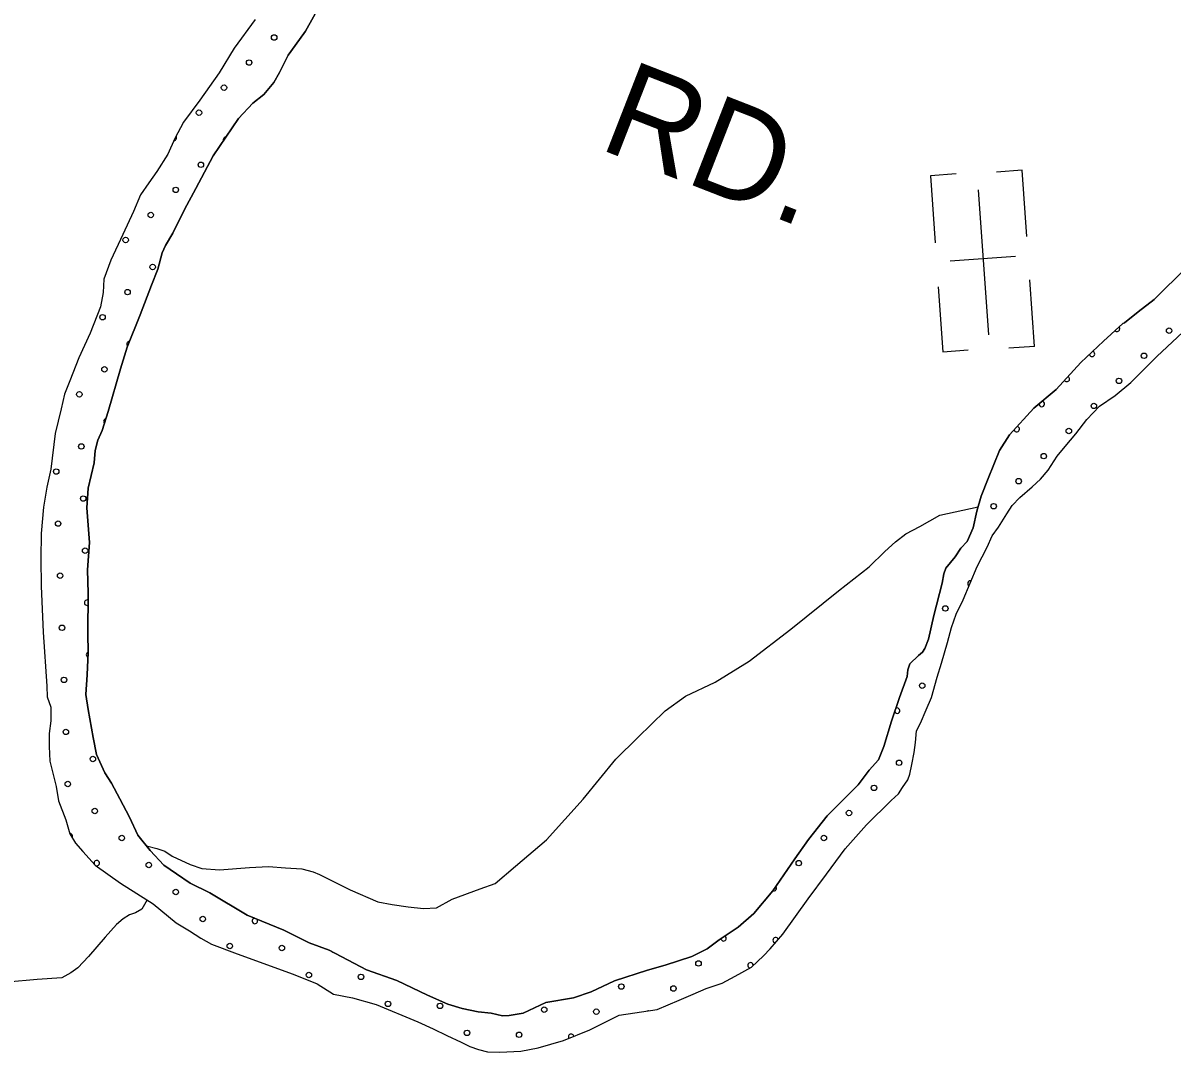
# Model space of a CAD drawing. Extents: x 1551132 to 1791609, y 378168 to 563823.
# Drawn here: x 1583941 to 1588389, y 486338 to 490321 of the extents above; entities that cross this region are included whole.
import ezdxf

# ---------------------------------------------------------------- set-up
doc = ezdxf.new("R2010")
doc.units = 0
for name, color, linetype in [('DESIGN - ROW - Right-of-Way and Easement Labels', 7, 'Continuous'), ('DESIGN - SCRATCH - User 1', 7, 'Continuous'), ('DESIGN - TRAFFIC CONTROL PERMANENT - Pavement Marking Text', 7, 'Continuous'), ('DESIGN - TRANSPORTATION - Edge of Traveled Way', 7, 'Continuous'), ('DESIGN - TRANSPORTATION - Text', 7, 'Continuous'), ('DESIGN - UTILITIES - Cable (Underground) with Text', 7, 'Continuous')]:
    doc.layers.add(name, color=color, linetype=linetype)

msp = doc.modelspace()

# ---------------------------------------------------------------- linework, layer by layer
at = {"layer": 'DESIGN - SCRATCH - User 1'}
for points in [[(1587499.789, 488153.412), (1587467.806, 488027.875), (1587446.365, 487936.181), (1587431.807, 487900.397), (1587423.599, 487886.522), (1587407.391, 487872.78), (1587374.925, 487841.287), (1587366.558, 487817.412), (1587364.142, 487791.436), (1587334.867, 487709.875), (1587303.435, 487618.34), (1587273.902, 487520.77), (1587253.103, 487469.086), (1587216.512, 487429.651), (1587173.646, 487372.317), (1587053.857, 487252.18), (1586982.484, 487161.286), (1586929.343, 487086.109), (1586843.445, 486961.431), (1586770.138, 486874.57), (1586709.365, 486821.527), (1586636.667, 486772.667), (1586590.151, 486737.4), (1586529.761, 486708.357), (1586427.33, 486673.981), (1586359.106, 486655.064), (1586230.593, 486613.105), (1586140.011, 486570.537), (1586071.73, 486547.628), (1585965.566, 486529.319), (1585877.018, 486488.718), (1585822.936, 486479.584), (1585796.936, 486478.001), (1585753.162, 486488.701), (1585703.297, 486493.501), (1585641.581, 486506.501), (1585585.916, 486523.394), (1585506.585, 486558.686), (1585387.621, 486614.612), (1585270.432, 486656.505), (1585125.827, 486732.857), (1585048.362, 486760.108), (1584951.273, 486809.684), (1584808.376, 486867.994), (1584663.938, 486954.346), (1584588.623, 486991.563), (1584535.275, 487028.439), (1584485.859, 487061.24), (1584432.835, 487118.117), (1584385.836, 487176.893), (1584353.012, 487247.445), (1584316.188, 487318.063), (1584283.197, 487378.623), (1584257.873, 487419.041), (1584225.049, 487489.601), (1584212.124, 487555.828), (1584193.883, 487664.172), (1584184.825, 487722.34), (1584190.041, 487798.284), (1584193.416, 487884.27), (1584192.608, 487958.313), (1584193.108, 488114.367), (1584190.558, 488204.445), (1584198.242, 488310.364), (1584188.409, 488444.576), (1584193.625, 488520.528), (1584217.158, 488618.189), (1584219.925, 488666.165), (1584230.558, 488706.016), (1584247.141, 488743.767), (1584270.29, 488817.419), (1584318.889, 488982.715), (1584344.197, 489066.342), (1584394.146, 489191.595), (1584437.945, 489306.94), (1584462.903, 489368.567), (1584479.911, 489432.318), (1584492.344, 489460.136), (1584521.068, 489507.687), (1584566.484, 489598.998), (1584609.733, 489680.341), (1584677.69, 489807.303), (1584775.887, 489951.79), (1584830.77, 490010.942), (1584873.26, 490044.268), (1584911.968, 490091.669), (1584934.55, 490129.328), (1584967.591, 490196.822), (1584994.166, 490234.414), (1585035.007, 490289.782), (1585096.713, 490400.835)], [(1584839.961, 490334.925), (1584758.28, 490224.189), (1584700.823, 490129.07), (1584625.199, 490022.234), (1584561.909, 489937.215), (1584528.935, 489873.713), (1584502.01, 489814.12), (1584458.978, 489746.785), (1584428.32, 489703.259), (1584395.596, 489655.766), (1584368.605, 489592.172), (1584327.223, 489502.795), (1584281.682, 489403.484), (1584254.533, 489329.89), (1584251.708, 489277.914), (1584240.825, 489222.063), (1584201.242, 489120.652), (1584157.768, 489025.307), (1584122.369, 488935.838), (1584101.569, 488884.154), (1584088.686, 488828.336), (1584065.178, 488732.675), (1584048.987, 488594.871), (1584033.887, 488525.086), (1584020.654, 488447.267), (1584011.029, 488345.381), (1584009.463, 488247.362), (1584011.754, 488141.284), (1584018.887, 487963.097), (1584033.528, 487754.774), (1584034.853, 487712.74), (1584048.195, 487672.506), (1584049.353, 487620.463), (1584042.561, 487570.553), (1584041.761, 487520.543), (1584044.861, 487464.475), (1584069.252, 487366.039), (1584078.335, 487309.871), (1584107.143, 487237.378), (1584122.251, 487183.118), (1584143.642, 487146.759), (1584173.083, 487114.275), (1584220.182, 487061.498), (1584318.946, 486991.888), (1584445.51, 486911.828), (1584534.233, 486838.376), (1584585.673, 486807.542), (1584629.164, 486778.833), (1584670.746, 486756.157), (1584770.027, 486718.548), (1584986.489, 486639.046), (1585079.778, 486601.537), (1585143.077, 486562.511), (1585216.741, 486547.319), (1585308.223, 486521.843), (1585468.969, 486455.242), (1585528.459, 486428.274), (1585581.966, 486401.407), (1585637.498, 486376.506), (1585671.197, 486359.964), (1585704.955, 486347.414), (1585738.779, 486338.872), (1585786.711, 486338.106), (1585868.651, 486340.789), (1585934.783, 486353.739), (1586033.122, 486382.174), (1586135.678, 486424.55), (1586248.442, 486480.768), (1586396.614, 486502.402), (1586481.103, 486539.061), (1586535.41, 486562.203), (1586585.693, 486583.404), (1586647.95, 486604.421), (1586698.332, 486631.622), (1586760.814, 486666.64), (1586807.454, 486709.908), (1586833.862, 486737.492), (1586882.727, 486794.735), (1586980.8, 486931.222), (1587052.232, 487026.116), (1587123.739, 487125.01), (1587207.12, 487217.713), (1587302.526, 487312.223), (1587330.901, 487337.782), (1587345.267, 487361.558), (1587366.375, 487391.092), (1587374.058, 487413.118), (1587382.658, 487451.002), (1587391.383, 487496.878), (1587396.016, 487536.821), (1587400.716, 487580.764), (1587415.174, 487610.548), (1587437.982, 487662.199), (1587458.723, 487709.892), (1587479.972, 487789.578), (1587496.814, 487843.329), (1587520.063, 487922.998), (1587534.971, 487980.783)], [(1588446.284, 489376.761), (1588320.412, 489250.724), (1588257.73, 489203.706), (1588205.098, 489160.53), (1588199.081, 489158.63), (1588124.066, 489089.803), (1588036.843, 489007.168), (1587941.279, 488902.648), (1587854.214, 488830.013), (1587760.683, 488727.469), (1587721.742, 488666.067), (1587678.077, 488558.723), (1587650.994, 488489.129), (1587634.086, 488431.378), (1587619.078, 488367.593), (1587596.245, 488313.933), (1587571.862, 488288.316), (1587549.354, 488254.665), (1587513.822, 488211.372), (1587506.355, 488189.321), (1587499.789, 488153.412)], [(1587534.971, 487980.783), (1587553.779, 488032.501), (1587580.645, 488088.094), (1587634.652, 488217.28), (1587673.81, 488292.682), (1587692.493, 488336.4), (1587717.001, 488370.026), (1587749.791, 488421.519), (1587770.274, 488453.203), (1587800.74, 488484.729), (1587847.348, 488525.997), (1587879.78, 488555.489), (1587910.313, 488591.015), (1587945.129, 488644.483), (1587975.695, 488682.009), (1588016.444, 488731.377), (1588059.276, 488786.712), (1588108.042, 488837.955), (1588168.632, 488878.998), (1588229.372, 488930.049), (1588330.861, 489030.46), (1588450.517, 489142.597)]]:
    msp.add_lwpolyline(points, dxfattribs=at)
at = {"layer": 'DESIGN - TRAFFIC CONTROL PERMANENT - Pavement Marking Text'}
for centre in [(1584913.404, 490265.245), (1584913.404, 490265.245), (1584816.333, 490168.173), (1584816.333, 490168.173), (1584719.261, 490071.101), (1584719.261, 490071.101), (1584622.189, 489974.03), (1584622.189, 489974.03), (1584629.656, 489772.419), (1584629.656, 489772.419), (1584532.585, 489675.348), (1584532.585, 489675.348), (1584435.513, 489578.276), (1584435.513, 489578.276), (1584338.441, 489481.205), (1584338.441, 489481.205), (1584442.98, 489376.666), (1584442.98, 489376.666), (1584345.909, 489279.594), (1584345.909, 489279.594), (1584248.837, 489182.523), (1584248.837, 489182.523), (1588378.114, 489130.253), (1588378.114, 489130.253), (1588281.043, 489033.182), (1588281.043, 489033.182), (1584256.304, 488980.912), (1584256.304, 488980.912), (1588183.971, 488936.11), (1588183.971, 488936.11), (1584159.232, 488883.841), (1584159.232, 488883.841), (1588086.899, 488839.038), (1588086.899, 488839.038), (1587989.828, 488741.967), (1587989.828, 488741.967), (1584166.699, 488682.23), (1584166.699, 488682.23), (1587892.756, 488644.895), (1587892.756, 488644.895), (1584069.628, 488585.159), (1584069.628, 488585.159), (1587795.685, 488547.824), (1587795.685, 488547.824), (1584174.166, 488480.62), (1584174.166, 488480.62), (1587698.613, 488450.752), (1587698.613, 488450.752), (1584077.095, 488383.549), (1584077.095, 488383.549), (1584181.633, 488279.01), (1584181.633, 488279.01), (1584084.562, 488181.938), (1584084.562, 488181.938), (1587511.937, 488054.998), (1587511.937, 488054.998), (1584092.029, 487980.328), (1584092.029, 487980.328), (1584099.496, 487778.718), (1584099.496, 487778.718), (1587422.332, 487756.317), (1587422.332, 487756.317), (1584106.963, 487577.107), (1584106.963, 487577.107), (1584211.502, 487472.569), (1584211.502, 487472.569), (1587332.728, 487457.635), (1587332.728, 487457.635), (1584114.43, 487375.497), (1584114.43, 487375.497), (1587235.656, 487360.563), (1587235.656, 487360.563), (1584218.969, 487270.958), (1584218.969, 487270.958), (1587138.584, 487263.491), (1587138.584, 487263.491), (1584323.507, 487166.42), (1584323.507, 487166.42), (1587041.513, 487166.42), (1587041.513, 487166.42), (1584428.046, 487061.881), (1584428.046, 487061.881), (1586944.441, 487069.348), (1586944.441, 487069.348), (1584532.585, 486957.342), (1584532.585, 486957.342), (1584637.123, 486852.804), (1584637.123, 486852.804), (1584741.662, 486748.265), (1584741.662, 486748.265), (1584943.272, 486740.798), (1584943.272, 486740.798), (1586556.155, 486681.062), (1586556.155, 486681.062), (1585047.811, 486636.259), (1585047.811, 486636.259), (1585249.421, 486628.792), (1585249.421, 486628.792), (1586257.473, 486591.457), (1586257.473, 486591.457), (1586459.083, 486583.99), (1586459.083, 486583.99), (1585353.96, 486524.254), (1585353.96, 486524.254), (1585555.57, 486516.787), (1585555.57, 486516.787), (1585958.791, 486501.853), (1585958.791, 486501.853), (1586160.401, 486494.386), (1586160.401, 486494.386), (1585660.109, 486412.248), (1585660.109, 486412.248), (1585861.719, 486404.781), (1585861.719, 486404.781)]:
    msp.add_circle(centre, 10.56, dxfattribs=at)
for centre, start, end in [((1584525.118, 489876.958), 272.812126, 35.014887), ((1584726.728, 489869.491), 87.838236, 203.759737), ((1588176.504, 489137.72), 221.757231, 43.316144), ((1584353.376, 489077.984), 91.773291, 224.743979), ((1588079.432, 489040.649), 195.278142, 71.627401), ((1587982.361, 488943.577), 212.743851, 62.381983), ((1587885.289, 488846.506), 176.533226, 83.140675), ((1584263.771, 488779.302), 102.114151, 222.989733), ((1587788.217, 488749.434), 195.980554, 79.283183), ((1587609.008, 488152.07), 75.437787, 239.186882), ((1584189.101, 488077.4), 68.207059, 291.425789), ((1584196.568, 487875.789), 107.463081, 248.500882), ((1587325.261, 487659.245), 206.882154, 115.214156), ((1584121.897, 487173.887), 328.643625, 90.087401), ((1584226.436, 487069.348), 253.236188, 201.271094), ((1586847.369, 486972.277), 251.495209, 39.374312), ((1584838.734, 486845.337), 93.588433, 42.015131), ((1586653.226, 486778.133), 187.47585, 60.333892), ((1586854.837, 486770.666), 17.578482, 261.450624), ((1585144.883, 486733.331), 214.080821, 270.250724), ((1586757.765, 486673.595), 0.07165, 254.967024), ((1586362.011, 486486.918), 86.116535, 110.497128), ((1586063.329, 486397.314), 8.997372, 215.903323)]:
    msp.add_arc(centre, 10.56, start, end, dxfattribs=at)
at = {"layer": 'DESIGN - TRANSPORTATION - Edge of Traveled Way'}
for points in [[(1585096.713, 490400.835), (1585035.007, 490289.782), (1584994.166, 490234.414), (1584967.591, 490196.822), (1584934.55, 490129.328), (1584911.968, 490091.669), (1584873.26, 490044.268), (1584830.77, 490010.942), (1584775.887, 489951.79), (1584677.69, 489807.303), (1584609.733, 489680.341), (1584566.484, 489598.998), (1584521.068, 489507.687), (1584492.344, 489460.136), (1584479.911, 489432.318), (1584462.903, 489368.567), (1584437.945, 489306.94), (1584394.146, 489191.595), (1584344.197, 489066.342), (1584318.889, 488982.715), (1584270.29, 488817.419), (1584247.141, 488743.767), (1584230.558, 488706.016), (1584219.925, 488666.165), (1584217.158, 488618.189), (1584193.625, 488520.528), (1584188.409, 488444.576), (1584198.242, 488310.364), (1584190.558, 488204.445), (1584193.108, 488114.367), (1584192.608, 487958.313), (1584193.416, 487884.27), (1584190.041, 487798.284), (1584184.825, 487722.34), (1584193.883, 487664.172), (1584212.124, 487555.828), (1584225.049, 487489.601), (1584257.873, 487419.041), (1584283.197, 487378.623), (1584316.188, 487318.063), (1584353.012, 487247.445), (1584385.836, 487176.893), (1584432.835, 487118.117), (1584485.859, 487061.24), (1584535.275, 487028.439), (1584588.623, 486991.563), (1584663.938, 486954.346), (1584808.376, 486867.994), (1584951.273, 486809.684), (1585048.362, 486760.108), (1585125.827, 486732.857), (1585270.432, 486656.505), (1585387.621, 486614.612), (1585506.585, 486558.686), (1585585.916, 486523.394), (1585641.581, 486506.501), (1585703.297, 486493.501), (1585753.162, 486488.701), (1585796.936, 486478.001), (1585822.936, 486479.584), (1585877.018, 486488.718), (1585965.566, 486529.319), (1586071.73, 486547.628), (1586140.011, 486570.537), (1586230.593, 486613.105), (1586359.106, 486655.064), (1586427.33, 486673.981), (1586529.761, 486708.357), (1586590.151, 486737.4), (1586636.667, 486772.667), (1586709.365, 486821.527), (1586770.138, 486874.57), (1586843.445, 486961.431), (1586929.343, 487086.109), (1586982.484, 487161.286), (1587053.857, 487252.18), (1587173.646, 487372.317), (1587216.512, 487429.651), (1587253.103, 487469.086), (1587273.902, 487520.77), (1587303.435, 487618.34), (1587334.867, 487709.875), (1587364.142, 487791.436), (1587366.558, 487817.412), (1587374.925, 487841.287), (1587407.391, 487872.78), (1587423.599, 487886.522), (1587431.807, 487900.397), (1587446.365, 487936.181), (1587467.806, 488027.875), (1587499.789, 488153.412)], [(1584839.961, 490334.925), (1584758.28, 490224.189), (1584700.823, 490129.07), (1584625.199, 490022.234), (1584561.909, 489937.215), (1584528.935, 489873.713), (1584502.01, 489814.12), (1584458.978, 489746.785), (1584428.32, 489703.259), (1584395.596, 489655.766), (1584368.605, 489592.172), (1584327.223, 489502.795), (1584281.682, 489403.484), (1584254.533, 489329.89), (1584251.708, 489277.914), (1584240.825, 489222.063), (1584201.242, 489120.652), (1584157.768, 489025.307), (1584122.369, 488935.838), (1584101.569, 488884.154), (1584088.686, 488828.336), (1584065.178, 488732.675), (1584048.987, 488594.871), (1584033.887, 488525.086), (1584020.654, 488447.267), (1584011.029, 488345.381), (1584009.463, 488247.362), (1584011.754, 488141.284), (1584018.887, 487963.097), (1584033.528, 487754.774), (1584034.853, 487712.74), (1584048.195, 487672.506), (1584049.353, 487620.463), (1584042.561, 487570.553), (1584041.761, 487520.543), (1584044.861, 487464.475), (1584069.252, 487366.039), (1584078.335, 487309.871), (1584107.143, 487237.378), (1584122.251, 487183.118), (1584143.642, 487146.759), (1584173.083, 487114.275), (1584220.182, 487061.498), (1584318.946, 486991.888), (1584445.51, 486911.828), (1584534.233, 486838.376), (1584585.673, 486807.542), (1584629.164, 486778.833), (1584670.746, 486756.157), (1584770.027, 486718.548), (1584986.489, 486639.046), (1585079.778, 486601.537), (1585143.077, 486562.511), (1585216.741, 486547.319), (1585308.223, 486521.843), (1585468.969, 486455.242), (1585528.459, 486428.274), (1585581.966, 486401.407), (1585637.498, 486376.506), (1585671.197, 486359.964), (1585704.955, 486347.414), (1585738.779, 486338.872), (1585786.711, 486338.106), (1585868.651, 486340.789), (1585934.783, 486353.739), (1586033.122, 486382.174), (1586135.678, 486424.55), (1586248.442, 486480.768), (1586396.614, 486502.402), (1586481.103, 486539.061), (1586535.41, 486562.203), (1586585.693, 486583.404), (1586647.95, 486604.421), (1586698.332, 486631.622), (1586760.814, 486666.64), (1586807.454, 486709.908), (1586833.862, 486737.492), (1586882.727, 486794.735), (1586980.8, 486931.222), (1587052.232, 487026.116), (1587123.739, 487125.01), (1587207.12, 487217.713), (1587302.526, 487312.223), (1587330.901, 487337.782), (1587345.267, 487361.558), (1587366.375, 487391.092), (1587374.058, 487413.118), (1587382.658, 487451.002), (1587391.383, 487496.878), (1587396.016, 487536.821), (1587400.716, 487580.764), (1587415.174, 487610.548), (1587437.982, 487662.199), (1587458.723, 487709.892), (1587479.972, 487789.578), (1587496.814, 487843.329), (1587520.063, 487922.998), (1587534.971, 487980.783)], [(1587499.789, 488153.412), (1587506.355, 488189.321), (1587513.822, 488211.372), (1587549.354, 488254.665), (1587571.862, 488288.316), (1587596.245, 488313.933), (1587619.078, 488367.593), (1587634.086, 488431.378), (1587650.994, 488489.129), (1587678.077, 488558.723), (1587721.742, 488666.067), (1587760.683, 488727.469), (1587854.214, 488830.013), (1587941.279, 488902.648), (1588036.843, 489007.168), (1588124.066, 489089.803), (1588199.081, 489158.63), (1588205.098, 489160.53), (1588257.73, 489203.706), (1588320.412, 489250.724), (1588446.284, 489376.761)], [(1587534.971, 487980.783), (1587553.779, 488032.501), (1587580.645, 488088.094), (1587634.652, 488217.28), (1587673.81, 488292.682), (1587692.493, 488336.4), (1587717.001, 488370.026), (1587749.791, 488421.519), (1587770.274, 488453.203), (1587800.74, 488484.729), (1587847.348, 488525.997), (1587879.78, 488555.489), (1587910.313, 488591.015), (1587945.129, 488644.483), (1587975.695, 488682.009), (1588016.444, 488731.377), (1588059.276, 488786.712), (1588108.042, 488837.955), (1588168.632, 488878.998), (1588229.372, 488930.049), (1588330.861, 489030.46), (1588450.517, 489142.597)]]:
    msp.add_lwpolyline(points, dxfattribs=at)
at = {"layer": 'DESIGN - TRANSPORTATION - Text'}
for points in [[(1584418.777, 487135.7), (1584458.926, 487125.7), (1584490.726, 487115.183), (1584518.392, 487096.733), (1584587.782, 487063.607), (1584633.489, 487048.873), (1584701.329, 487043.781), (1584817.318, 487051.932), (1584891.308, 487056.749), (1584957.148, 487051.69), (1585020.988, 487046.665), (1585064.762, 487035.956), (1585088.57, 487025.573), (1585153.96, 486992.514), (1585207.467, 486965.646), (1585314.606, 486919.912), (1585370.363, 486909.012), (1585432.145, 486900.02), (1585491.96, 486893.053), (1585541.951, 486896.253), (1585602.416, 486929.304), (1585710.93, 486969.58), (1585769.195, 486990.656), (1585848.177, 487057.416), (1585967.674, 487159.544), (1586110.029, 487317.331), (1586236.351, 487471.369), (1586321.608, 487556.037), (1586427.122, 487658.39), (1586505.945, 487715.15), (1586620.676, 487769.335), (1586751.831, 487851.27), (1586913.619, 487974.732), (1587097.79, 488123.844), (1587217.129, 488215.972), (1587278.002, 488275.015), (1587318.552, 488312.383), (1587359.009, 488343.75), (1587413.408, 488372.884), (1587490.006, 488415.677), (1587639.111, 488448.545)], [(1584421.819, 486926.812), (1584401.228, 486890.527), (1584377.036, 486876.91), (1584352.945, 486869.293), (1584328.721, 486853.676), (1584302.405, 486832.084), (1584259.664, 486782.749), (1584194.541, 486707.764), (1584153.892, 486664.396), (1584125.609, 486644.837), (1584091.343, 486625.379), (1583995.354, 486618.92), (1583881.323, 486608.736)]]:
    msp.add_lwpolyline(points, dxfattribs=at)
at = {"layer": 'DESIGN - UTILITIES - Cable (Underground) with Text'}
for p, q in [((1587454.014, 489730.34), (1587472.192, 489470.118)), ((1587553.416, 489737.292), (1587454.631, 489730.382)), ((1587809.764, 489751.245), (1587710.278, 489744.285)), ((1587827.592, 489495.114), (1587809.68, 489751.245)), ((1587782.883, 489417.403), (1587529.878, 489399.717)), ((1587857.339, 489069.663), (1587839.336, 489327.119)), ((1587484.12, 489299.614), (1587501.681, 489048.758)), ((1587501.806, 489048.758), (1587599.8, 489055.626)), ((1587857.164, 489069.621), (1587757.937, 489062.712))]:
    msp.add_line(p, q, dxfattribs=at)
msp.add_lwpolyline([(1587639.177, 489675.691), (1587678.476, 489114.062)], dxfattribs=at)

# ---------------------------------------------------------------- texts
at = {"layer": 'DESIGN - ROW - Right-of-Way and Easement Labels'}
msp.add_text('RD.', height=369.9935, rotation=338.700908, dxfattribs=at).set_placement((1586162.732, 489837.38))

doc.saveas('drawing.dxf')
